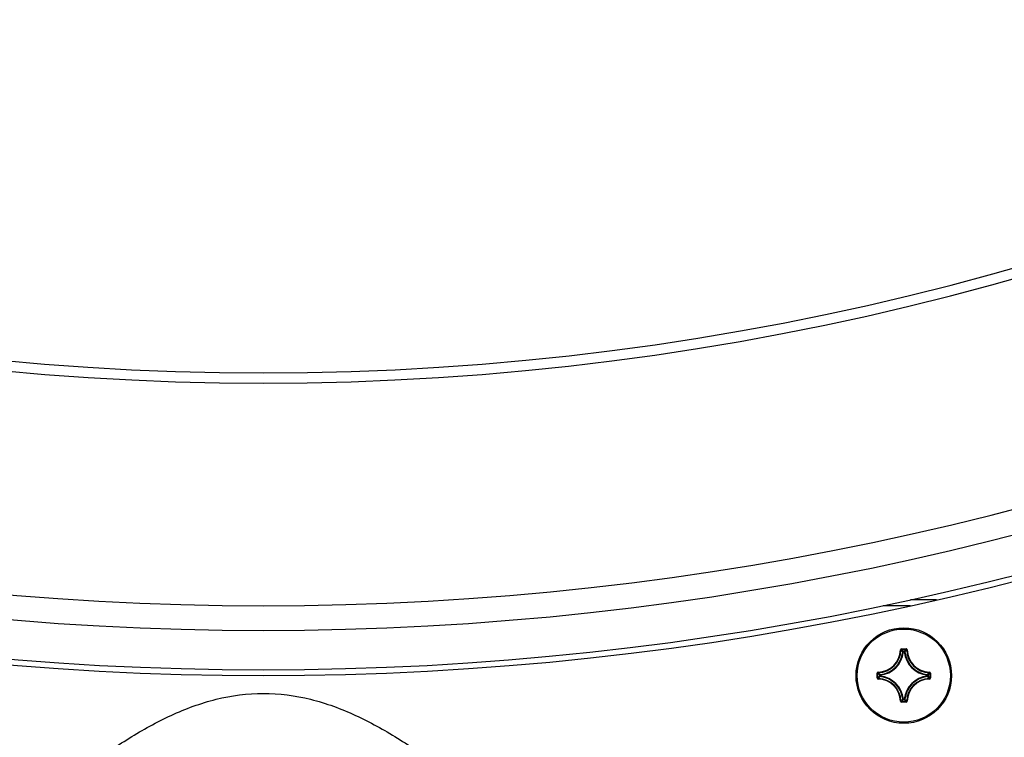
# Model space of a CAD drawing. Header units: millimetres. Extents: x 0 to 420, y -341 to 792.
# Tile 298 of 325: x 360 to 375, y 178 to 189. Entities that reach past the tile are written whole.
import ezdxf

# ---------------------------------------------------------------- set-up
doc = ezdxf.new("R2010")
doc.units = ezdxf.units.MM
doc.header["$LTSCALE"] = 23.1
doc.layers.get('0').update_dxf_attribs({"linetype": 'CONTINUOUS'})
doc.layers.add('AXES', color=7, linetype='CONTINUOUS')

msp = doc.modelspace()

# ---------------------------------------------------------------- linework, layer by layer
at = {"color": 7, "linetype": 'Continuous'}
for p, q in [((373.6334, 180.0428), (373.2546, 180.0428)), ((373.2522, 179.9578), (372.8548, 179.9578)), ((373.1042, 179.3116), (373.1127, 179.3114)), ((373.1212, 179.3281), (373.1881, 179.3281)), ((373.1212, 179.3281), (373.1212, 179.3196)), ((373.1212, 179.3196), (373.1881, 179.3196)), ((373.1478, 179.2828), (373.1394, 179.2836)), ((373.1478, 179.2912), (373.1615, 179.2912)), ((373.1478, 179.2828), (373.1478, 179.2912)), ((373.1478, 179.2828), (373.1614, 179.2828)), ((373.1615, 179.2828), (373.1615, 179.2912)), ((373.1615, 179.2828), (373.1699, 179.2836)), ((373.1881, 179.3281), (373.1881, 179.3196)), ((373.205, 179.3116), (373.1966, 179.3114)), ((372.7643, 178.9713), (372.7728, 178.9713)), ((372.7643, 178.9043), (372.7643, 178.9713)), ((372.7728, 178.9043), (372.7728, 178.9713)), ((372.7808, 178.9882), (372.7811, 178.9797)), ((373.5284, 178.9882), (373.5282, 178.9797)), ((373.5449, 178.9713), (373.5365, 178.9713)), ((373.5365, 178.9713), (373.5365, 178.9043)), ((373.5449, 178.9713), (373.5449, 178.9043)), ((372.7643, 178.9043), (372.7728, 178.9043)), ((372.7808, 178.8874), (372.7811, 178.8959)), ((372.8097, 178.9446), (372.8012, 178.9446)), ((372.8012, 178.931), (372.8012, 178.9446)), ((372.8097, 178.931), (372.8012, 178.931)), ((372.8097, 178.9446), (372.8088, 178.9531)), ((372.8097, 178.931), (372.8088, 178.9225)), ((372.8097, 178.931), (372.8097, 178.9446)), ((373.4996, 178.9446), (373.5004, 178.9531)), ((373.4996, 178.9446), (373.5081, 178.9446)), ((373.4996, 178.9446), (373.4996, 178.931)), ((373.4996, 178.931), (373.5081, 178.931)), ((373.4996, 178.931), (373.5004, 178.9225)), ((373.5081, 178.9446), (373.5081, 178.931)), ((373.5284, 178.8874), (373.5282, 178.8959)), ((373.5449, 178.9043), (373.5365, 178.9043)), ((373.1042, 178.564), (373.1127, 178.5642)), ((373.1881, 178.556), (373.1212, 178.556)), ((373.1212, 178.5475), (373.1212, 178.556)), ((373.1881, 178.5475), (373.1212, 178.5475)), ((373.1478, 178.5928), (373.1394, 178.592)), ((373.1614, 178.5928), (373.1478, 178.5928)), ((373.1478, 178.5928), (373.1478, 178.5844)), ((373.1615, 178.5844), (373.1478, 178.5844)), ((373.1615, 178.5928), (373.1699, 178.592)), ((373.1615, 178.5928), (373.1615, 178.5844)), ((373.1881, 178.5475), (373.1881, 178.556)), ((373.205, 178.564), (373.1966, 178.5642))]:
    msp.add_line(p, q, dxfattribs=at)
msp.add_circle((373.1546, 178.9378), 0.697, dxfattribs=at)
for centre, radius, start, end in [((363.8046, 223.3078), 39.95, 212.21301, 327.78699), ((363.8046, 223.3078), 40.0994, 212.49379, 327.50621), ((363.8046, 223.3078), 43.35, 219.79717, 320.20283), ((363.8046, 223.3078), 43.7106, 220.30785, 319.69215), ((363.8046, 223.3078), 44.285, 221.07939, 318.92061), ((363.8046, 223.3078), 44.37, 221.04368, 318.95632), ((372.7721, 179.3203), 0.3322, 271.50113, 358.49886), ((372.7721, 179.3203), 0.3407, 271.50107, 358.49892), ((372.7721, 179.3203), 0.3691, 275.70588, 354.29412), ((372.7721, 179.3203), 0.3775, 275.70547, 354.29471), ((373.1212, 179.3112), 0.0169, 89.95331, 178.49632), ((372.3958, 178.596), 1.0128, 42.76151, 44.93996), ((372.3682, 178.5864), 1.051, 42.11664, 44.239), ((373.1479, 179.2827), 0.00854, 90.46116, 173.833), ((373.9411, 178.5864), 1.051, 135.76099, 137.88337), ((373.5371, 179.3203), 0.3775, 185.70546, 264.2947), ((373.9136, 178.5959), 1.0129, 135.06013, 137.2384), ((373.5371, 179.3203), 0.3691, 185.70588, 264.29412), ((373.5371, 179.3203), 0.3407, 181.50107, 268.49892), ((373.5371, 179.3203), 0.3322, 181.50113, 268.49887), ((373.506, 179.7242), 1.051, 225.76099, 227.88337), ((373.4966, 179.6967), 1.0129, 225.06013, 227.2384), ((372.8128, 179.6967), 1.0128, 312.76151, 314.93996), ((372.8032, 179.7243), 1.051, 312.11664, 314.239), ((373.528, 178.9713), 0.0169, 359.94602, 88.51498), ((372.7813, 178.9043), 0.0169, 179.94591, 268.51539), ((373.5061, 178.1514), 1.051, 132.11664, 134.239), ((372.7721, 178.5553), 0.3322, 1.50114, 88.49886), ((373.4965, 178.1789), 1.0128, 132.76151, 134.93996), ((372.7721, 178.5553), 0.3407, 1.50107, 88.49892), ((372.8097, 178.9446), 0.00854, 96.167, 179.53884), ((372.7721, 178.5553), 0.3691, 5.70588, 84.29412), ((372.7721, 178.5553), 0.3775, 5.70547, 84.2947), ((373.5371, 178.5553), 0.3775, 95.7054, 174.29463), ((373.5371, 178.5553), 0.3691, 95.70588, 174.29412), ((373.5371, 178.5553), 0.3407, 91.50108, 178.49892), ((373.5371, 178.5553), 0.3322, 91.50113, 178.49887), ((372.8128, 178.1789), 1.0128, 45.06004, 47.23849), ((372.8032, 178.1514), 1.051, 45.761, 47.88336), ((373.528, 178.9043), 0.0169, 271.4969, 0.04933), ((373.1211, 178.5644), 0.0169, 181.45488, 270.06559), ((372.3957, 179.2797), 1.0129, 315.06013, 317.2384), ((372.3682, 179.2892), 1.051, 315.76099, 317.88337), ((373.9411, 179.2892), 1.051, 222.11664, 224.239), ((373.9135, 179.2797), 1.0128, 222.76151, 224.93996), ((373.1881, 178.5644), 0.0169, 269.92548, 358.56799)]:
    msp.add_arc(centre, radius, start, end, dxfattribs=at)
for points, knots in [([(373.1127, 179.3114), (373.1127, 179.3135), (373.1146, 179.3179), (373.119, 179.3196), (373.1212, 179.3196)], [0, 0, 0, 0, 0.500008, 1, 1, 1, 1]), ([(373.1615, 179.2912), (373.1635, 179.2912), (373.1677, 179.2896), (373.1697, 179.2856), (373.1699, 179.2836)], [0, 0, 0, 0, 0.4999439, 1, 1, 1, 1]), ([(373.205, 179.3116), (373.2049, 179.3159), (373.2012, 179.3246), (373.1924, 179.3281), (373.1881, 179.3281)], [0, 0, 0, 0, 0.4999908, 1, 1, 1, 1]), ([(373.1881, 179.3196), (373.1902, 179.3196), (373.1947, 179.3179), (373.1965, 179.3135), (373.1966, 179.3114)], [0, 0, 0, 0, 0.5000089, 1, 1, 1, 1]), ([(372.7808, 178.9882), (372.7766, 178.9881), (372.7678, 178.9844), (372.7643, 178.9755), (372.7643, 178.9713)], [0, 0, 0, 0, 0.4999952, 1, 1, 1, 1]), ([(372.7728, 178.9713), (372.7728, 178.9734), (372.7745, 178.9779), (372.7789, 178.9797), (372.7811, 178.9797)], [0, 0, 0, 0, 0.5000089, 1, 1, 1, 1]), ([(373.5282, 178.9797), (373.5303, 178.9797), (373.5348, 178.9779), (373.5365, 178.9734), (373.5365, 178.9713)], [0, 0, 0, 0, 0.500008, 1, 1, 1, 1]), ([(372.7811, 178.8959), (372.7789, 178.8959), (372.7745, 178.8977), (372.7728, 178.9022), (372.7728, 178.9043)], [0, 0, 0, 0, 0.500008, 1, 1, 1, 1]), ([(372.8088, 178.9225), (372.8068, 178.9228), (372.8028, 178.9248), (372.8012, 178.9289), (372.8012, 178.931)], [0, 0, 0, 0, 0.5000561, 1, 1, 1, 1]), ([(373.5004, 178.9531), (373.5025, 178.9529), (373.5065, 178.9509), (373.5081, 178.9467), (373.5081, 178.9446)], [0, 0, 0, 0, 0.5000561, 1, 1, 1, 1]), ([(373.5081, 178.931), (373.5081, 178.9289), (373.5065, 178.9248), (373.5025, 178.9228), (373.5004, 178.9225)], [0, 0, 0, 0, 0.4999439, 1, 1, 1, 1]), ([(373.5365, 178.9043), (373.5365, 178.9022), (373.5348, 178.8977), (373.5303, 178.8959), (373.5282, 178.8959)], [0, 0, 0, 0, 0.5000088, 1, 1, 1, 1]), ([(355.121, 171.9631), (355.8138, 172.5829), (356.8294, 173.539), (358.1633, 174.834), (359.1649, 175.8044), (360.1848, 176.755), (361.0753, 177.504), (361.8399, 178.0338), (362.4506, 178.3729), (363.107, 178.6162), (363.5727, 178.6776), (363.8046, 178.6776)], [0, 0, 0, 0, 0.2500639, 0.3751022, 0.5001401, 0.6251727, 0.7501758, 0.8126827, 0.8751706, 0.9376153, 1, 1, 1, 1]), ([(363.8046, 178.6776), (364.0365, 178.6776), (364.5022, 178.6162), (365.1587, 178.3729), (365.7694, 178.0338), (366.534, 177.504), (367.4245, 176.755), (368.4444, 175.8044), (369.446, 174.834), (370.7799, 173.539), (371.7955, 172.5828), (372.4883, 171.9631)], [0, 0, 0, 0, 0.0623848, 0.1248296, 0.1873175, 0.2498245, 0.3748275, 0.4998601, 0.624898, 0.7499362, 1, 1, 1, 1]), ([(373.1212, 178.556), (373.119, 178.556), (373.1146, 178.5577), (373.1127, 178.5621), (373.1127, 178.5642)], [0, 0, 0, 0, 0.5000089, 1, 1, 1, 1]), ([(373.1478, 178.5844), (373.1458, 178.5844), (373.1416, 178.586), (373.1396, 178.59), (373.1394, 178.592)], [0, 0, 0, 0, 0.4999439, 1, 1, 1, 1]), ([(373.1699, 178.592), (373.1697, 178.59), (373.1677, 178.586), (373.1635, 178.5844), (373.1615, 178.5844)], [0, 0, 0, 0, 0.5000561, 1, 1, 1, 1]), ([(373.1966, 178.5642), (373.1965, 178.5621), (373.1947, 178.5577), (373.1902, 178.556), (373.1881, 178.556)], [0, 0, 0, 0, 0.5000081, 1, 1, 1, 1])]:
    msp.add_open_spline(points, degree=3, knots=knots, dxfattribs=at)
at = {"layer": 'AXES', "color": 7, "linetype": 'Continuous'}
msp.add_circle((373.1546, 178.9378), 0.68, dxfattribs=at)

doc.saveas('drawing.dxf')
